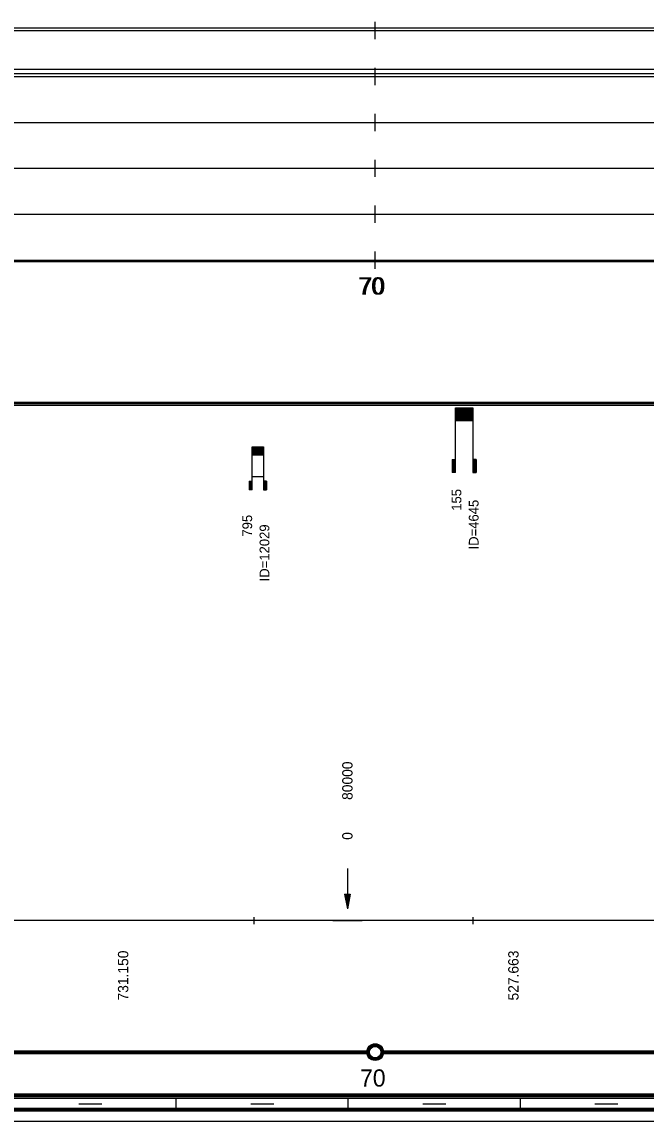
# Model space of a CAD drawing. Extents: x 2 to 10148, y 0 to 380.
# Drawn here: x 7238.1 to 7346.9, y 0 to 191.5 of the extents above; entities that cross this region are included whole.
import ezdxf

# ---------------------------------------------------------------- set-up
doc = ezdxf.new("R2010")
doc.units = 0
for name, color, linetype in [('CARA_S_OBJEKTY', 7, 'Continuous'), ('KRIV1_CARA', 7, 'Continuous'), ('KRIV1_TEXT', 7, 'Continuous'), ('OBJEKTY_TEXT', 7, 'Continuous'), ('OBJEKTY_TVAR', 7, 'Continuous'), ('RAM', 7, 'Continuous'), ('REZERVA', 7, 'Continuous'), ('RYCHL_A', 7, 'Continuous'), ('RYCHL_B', 7, 'Continuous'), ('RYCHL_C', 7, 'Continuous'), ('RYCHL_RASTR', 7, 'Continuous'), ('RYCHL_STAN', 7, 'Continuous'), ('STAN_CARA', 7, 'Continuous'), ('STAN_TEXT', 7, 'Continuous')]:
    doc.layers.add(name, color=color, linetype=linetype)

msp = doc.modelspace()

# ---------------------------------------------------------------- linework, layer by layer
for p, q in [((7278.51, 35.51), (7278.51, 34.32)), ((7316.73, 35.51), (7316.73, 34.32))]:
    msp.add_line(p, q)
at = {"layer": 'CARA_S_OBJEKTY'}
for p, q in [((6872.96, 125.25), (8072.18, 125.25)), ((6872.96, 125), (8072.18, 125)), ((6872.96, 124.75), (8072.18, 124.75))]:
    msp.add_line(p, q, dxfattribs=at)
at = {"layer": 'KRIV1_CARA'}
for p, q in [((6872.96, 35), (8072.18, 35)), ((7292.29, 35), (7292.29, 34.95)), ((7292.29, 34.95), (7297.39, 34.95)), ((7297.39, 34.95), (7297.39, 35))]:
    msp.add_line(p, q, dxfattribs=at)
at = {"layer": 'KRIV1_TEXT'}
for p, q in [((7294.84, 44), (7294.84, 42.2)), ((7294.84, 42.2), (7294.84, 40)), ((7294.34, 39.5), (7294.84, 37)), ((7294.34, 39.5), (7295.34, 39.5)), ((7294.44, 39.5), (7294.84, 37.5)), ((7294.54, 39.5), (7294.84, 38)), ((7294.64, 39.5), (7294.84, 38.5)), ((7294.74, 39.5), (7294.84, 39)), ((7294.84, 40), (7294.84, 37)), ((7295.34, 39.5), (7294.84, 37)), ((7295.24, 39.5), (7294.84, 37.5)), ((7295.14, 39.5), (7294.84, 38)), ((7295.04, 39.5), (7294.84, 38.5)), ((7294.94, 39.5), (7294.84, 39)), ((7294.84, 39.5), (7294.84, 39.5)), ((7294.84, 39.5), (7294.84, 39.5))]:
    msp.add_line(p, q, dxfattribs=at)
at = {"layer": 'OBJEKTY_TVAR'}
for p, q in [((7313.71, 124.25), (7316.71, 124.25)), ((7313.71, 113), (7313.71, 124.25)), ((7313.71, 124.17), (7316.71, 124.17)), ((7313.71, 124.1), (7316.71, 124.1)), ((7313.71, 124.02), (7316.71, 124.02)), ((7313.71, 123.95), (7316.71, 123.95)), ((7313.71, 123.87), (7316.71, 123.87)), ((7313.71, 123.8), (7316.71, 123.8)), ((7313.71, 123.72), (7316.71, 123.72)), ((7313.71, 123.65), (7316.71, 123.65)), ((7313.71, 123.57), (7316.71, 123.57)), ((7313.71, 123.5), (7316.71, 123.5)), ((7313.71, 123.42), (7316.71, 123.42)), ((7313.71, 123.35), (7316.71, 123.35)), ((7313.71, 123.27), (7316.71, 123.27)), ((7313.71, 123.2), (7316.71, 123.2)), ((7313.71, 123.12), (7316.71, 123.12)), ((7313.71, 123.05), (7316.71, 123.05)), ((7313.71, 122.97), (7316.71, 122.97)), ((7313.71, 122.9), (7316.71, 122.9)), ((7313.71, 122.82), (7316.71, 122.82)), ((7313.71, 122.75), (7316.71, 122.75)), ((7313.71, 122.67), (7316.71, 122.67)), ((7313.71, 122.6), (7316.71, 122.6)), ((7316.71, 124.25), (7316.71, 113)), ((7313.71, 122.52), (7316.71, 122.52)), ((7313.71, 122.45), (7316.71, 122.45)), ((7313.71, 122.37), (7316.71, 122.37)), ((7313.71, 122.3), (7316.71, 122.3)), ((7313.71, 122.22), (7316.71, 122.22)), ((7313.71, 122.15), (7316.71, 122.15)), ((7313.71, 122.07), (7316.71, 122.07)), ((7278.23, 110), (7278.23, 117.5)), ((7278.23, 117.5), (7280.23, 117.5)), ((7278.23, 117.45), (7280.23, 117.45)), ((7278.23, 117.4), (7280.23, 117.4)), ((7278.23, 117.35), (7280.23, 117.35)), ((7278.23, 117.3), (7280.23, 117.3)), ((7278.23, 117.25), (7280.23, 117.25)), ((7278.23, 117.2), (7280.23, 117.2)), ((7278.23, 117.15), (7280.23, 117.15)), ((7278.23, 117.1), (7280.23, 117.1)), ((7278.23, 117.05), (7280.23, 117.05)), ((7278.23, 117), (7280.23, 117)), ((7278.23, 116.95), (7280.23, 116.95)), ((7278.23, 116.9), (7280.23, 116.9)), ((7278.23, 116.85), (7280.23, 116.85)), ((7280.23, 117.5), (7280.23, 110)), ((7278.23, 116.8), (7280.23, 116.8)), ((7278.23, 116.75), (7280.23, 116.75)), ((7278.23, 116.7), (7280.23, 116.7)), ((7278.23, 116.65), (7280.23, 116.65)), ((7278.23, 116.6), (7280.23, 116.6)), ((7278.23, 116.55), (7280.23, 116.55)), ((7278.23, 116.5), (7280.23, 116.5)), ((7278.23, 116.45), (7280.23, 116.45)), ((7278.23, 116.4), (7280.23, 116.4)), ((7278.23, 116.35), (7280.23, 116.35)), ((7278.23, 116.3), (7280.23, 116.3)), ((7278.23, 116.25), (7280.23, 116.25)), ((7278.23, 116.2), (7280.23, 116.2)), ((7278.23, 116.15), (7280.23, 116.15)), ((7278.23, 116.1), (7280.23, 116.1)), ((7278.23, 116.05), (7280.23, 116.05)), ((7313.11, 115.25), (7313.11, 113)), ((7313.11, 115.25), (7313.71, 115.25)), ((7313.18, 115.25), (7313.18, 113)), ((7313.26, 115.25), (7313.26, 113)), ((7313.33, 115.25), (7313.33, 113)), ((7313.41, 115.25), (7313.41, 113)), ((7313.48, 115.25), (7313.48, 113)), ((7313.56, 115.25), (7313.56, 113)), ((7313.63, 115.25), (7313.63, 113)), ((7317.31, 115.25), (7316.71, 115.25)), ((7316.79, 115.25), (7316.79, 113)), ((7316.86, 115.25), (7316.86, 113)), ((7316.94, 115.25), (7316.94, 113)), ((7317.01, 115.25), (7317.01, 113)), ((7317.09, 115.25), (7317.09, 113)), ((7317.16, 115.25), (7317.16, 113)), ((7317.24, 115.25), (7317.24, 113)), ((7317.31, 115.25), (7317.31, 113)), ((7313.71, 113), (7313.11, 113)), ((7316.71, 113), (7317.31, 113)), ((7277.73, 111.5), (7278.23, 111.5)), ((7277.73, 111.5), (7277.73, 110)), ((7277.78, 111.5), (7277.78, 110)), ((7277.83, 111.5), (7277.83, 110)), ((7277.88, 111.5), (7277.88, 110)), ((7277.93, 111.5), (7277.93, 110)), ((7277.98, 111.5), (7277.98, 110)), ((7278.03, 111.5), (7278.03, 110)), ((7278.08, 111.5), (7278.08, 110)), ((7278.13, 111.5), (7278.13, 110)), ((7278.18, 111.5), (7278.18, 110)), ((7278.23, 112.31), (7280.23, 112.31)), ((7280.73, 111.5), (7280.23, 111.5)), ((7280.28, 111.5), (7280.28, 110)), ((7280.33, 111.5), (7280.33, 110)), ((7280.38, 111.5), (7280.38, 110)), ((7280.43, 111.5), (7280.43, 110)), ((7280.48, 111.5), (7280.48, 110)), ((7280.53, 111.5), (7280.53, 110)), ((7280.58, 111.5), (7280.58, 110)), ((7280.63, 111.5), (7280.63, 110)), ((7280.68, 111.5), (7280.68, 110)), ((7280.73, 111.5), (7280.73, 110)), ((7278.23, 110), (7277.73, 110)), ((7280.23, 110), (7280.73, 110))]:
    msp.add_line(p, q, dxfattribs=at)
at = {"layer": 'RAM'}
for p, q in [((6872.96, 4.75), (8072.18, 4.75)), ((6872.96, 4.5), (8072.18, 4.5)), ((6872.96, 4.25), (8072.18, 4.25)), ((6872.96, 4), (8072.18, 4)), ((7265, 2), (7265, 4)), ((7295, 2), (7295, 4)), ((7325, 2), (7325, 4)), ((6872.96, 2.25), (8072.18, 2.25)), ((6872.96, 2), (8072.18, 2)), ((7248, 3), (7252, 3)), ((7278, 3), (7282, 3)), ((7308, 3), (7312, 3)), ((7338, 3), (7342, 3)), ((6872.96, 1.75), (8072.18, 1.75)), ((6872.96, 0), (8072.18, 0))]:
    msp.add_line(p, q, dxfattribs=at)
at = {"layer": 'REZERVA'}
for radius in [1.45, 1.4, 1.35, 1.3, 1.25, 1.2, 1.15, 1.1, 1.05, 1]:
    msp.add_circle((7299.68, 12), radius, dxfattribs=at)
at = {"layer": 'RYCHL_A'}
msp.add_line((7190.18, 182.5), (7351.68, 182.5), dxfattribs=at)
at = {"layer": 'RYCHL_B'}
msp.add_line((7189.78, 183.25), (7350.16, 183.25), dxfattribs=at)
at = {"layer": 'RYCHL_C'}
msp.add_line((7189.43, 190.5), (7350.91, 190.5), dxfattribs=at)
at = {"layer": 'RYCHL_RASTR'}
for p, q in [((7299.68, 188.5), (7299.68, 191.5)), ((6869.05, 190), (8074.39, 190)), ((6869.05, 182), (8074.39, 182)), ((7299.68, 180.5), (7299.68, 183.5)), ((7299.68, 172.5), (7299.68, 175.5)), ((6869.05, 174), (8074.39, 174)), ((7299.68, 164.5), (7299.68, 167.5)), ((6869.05, 166), (8074.4, 166)), ((7299.68, 156.5), (7299.68, 159.5)), ((6869.05, 158), (8074.39, 158)), ((7299.68, 148.5), (7299.68, 151.5)), ((6872.96, 150), (8072.18, 150)), ((6872.96, 149.75), (8072.18, 149.75))]:
    msp.add_line(p, q, dxfattribs=at)
at = {"layer": 'STAN_CARA'}
for p, q in [((6872.96, 12.25), (7298.18, 12.25)), ((6872.96, 12), (7298.18, 12)), ((6872.96, 12), (7298.18, 12)), ((6872.96, 11.75), (7298.18, 11.75)), ((7301.18, 12.25), (7798.18, 12.25)), ((7301.18, 12), (7798.18, 12)), ((7301.18, 12), (7798.18, 12)), ((7301.18, 11.75), (7798.18, 11.75))]:
    msp.add_line(p, q, dxfattribs=at)

# ---------------------------------------------------------------- texts
at = {"layer": 'KRIV1_TEXT'}
for s, p in [('80000', (7295.74, 55.95)), ('0', (7295.74, 49)), ('731.150', (7256.64, 21)), ('527.663', (7324.68, 21))]:
    msp.add_text(s, height=1.8, rotation=90, dxfattribs=at).set_placement(p)
at = {"layer": 'OBJEKTY_TEXT'}
for s, p in [('155', (7314.71, 106.33)), ('ID=4645', (7317.71, 99.59)), ('795', (7278.23, 101.83)), ('ID=12029', (7281.23, 94.03))]:
    msp.add_text(s, height=1.7, rotation=90, dxfattribs=at).set_placement(p)
at = {"layer": 'RYCHL_STAN'}
for p in [(7296.74, 144), (7296.99, 144)]:
    msp.add_text('70', height=3, dxfattribs=at).set_placement(p)
at = {"layer": 'STAN_TEXT'}
msp.add_text('70', height=3, dxfattribs=at).set_placement((7297.04, 6))

doc.saveas('drawing.dxf')
